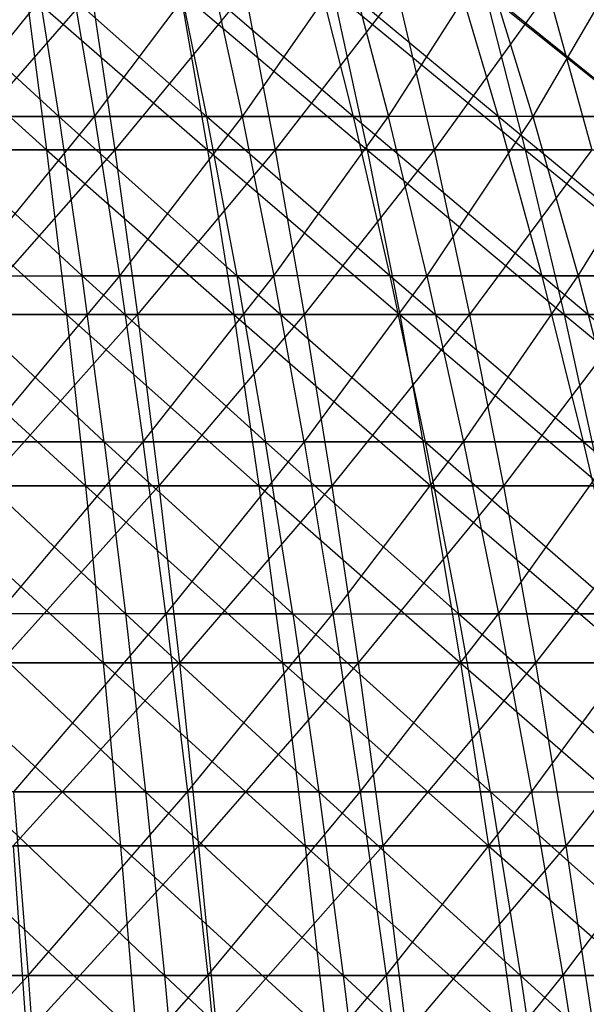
# Model space of a CAD drawing. Extents: x -125 to 125, y -143 to 0.
# Tile 298 of 406: x 5.18 to 11.47, y -50.39 to -39.44. Entities that reach past the tile are written whole.
import ezdxf

# ---------------------------------------------------------------- set-up
doc = ezdxf.new("R2010")
doc.units = 0
doc.header["$LTSCALE"] = 25.4
doc.layers.get('0').update_dxf_attribs({"linetype": 'CONTINUOUS'})

# ---------------------------------------------------------------- blocks, each defined once
blk = doc.blocks.new('NL2500027000_STL_3')
at = {"color": 0}
for p, q in [((3.769, -38.823, 36.17), (5.612, -40.518, 37.782)), ((3.769, -38.823, 36.17), (5.612, -40.518, 37.782)), ((4.358, -40.518, -37.947), (5.721, -38.823, -35.913)), ((4.358, -40.518, -37.947), (5.721, -38.823, -35.913)), ((7.254, -40.518, 37.501), (5.343, -38.823, 35.971)), ((5.343, -38.823, 35.971), (5.612, -40.518, 37.782)), ((5.343, -38.823, 35.971), (5.612, -40.518, 37.782)), ((7.254, -40.518, 37.501), (5.343, -38.823, 35.971)), ((5.721, -38.823, -35.913), (6.009, -40.518, -37.72)), ((5.721, -38.823, -35.913), (6.009, -40.518, -37.72)), ((6.009, -40.518, -37.72), (7.282, -38.823, -35.629)), ((6.009, -40.518, -37.72), (7.282, -38.823, -35.629)), ((8.883, -40.518, 37.149), (6.907, -38.823, 35.704)), ((6.907, -38.823, 35.704), (7.254, -40.518, 37.501)), ((6.907, -38.823, 35.704), (7.254, -40.518, 37.501)), ((8.883, -40.518, 37.149), (6.907, -38.823, 35.704)), ((7.282, -38.823, -35.629), (7.649, -40.518, -37.422)), ((7.282, -38.823, -35.629), (7.649, -40.518, -37.422)), ((8.829, -38.823, -35.278), (7.649, -40.518, -37.422)), ((8.829, -38.823, -35.278), (7.649, -40.518, -37.422)), ((10.495, -40.518, 36.726), (8.458, -38.823, 35.369)), ((8.458, -38.823, 35.369), (8.883, -40.518, 37.149)), ((8.458, -38.823, 35.369), (8.883, -40.518, 37.149)), ((10.495, -40.518, 36.726), (8.458, -38.823, 35.369)), ((8.829, -38.823, -35.278), (9.274, -40.518, -37.053)), ((8.829, -38.823, -35.278), (9.274, -40.518, -37.053)), ((9.274, -40.518, -37.053), (10.36, -38.823, -34.859)), ((9.274, -40.518, -37.053), (10.36, -38.823, -34.859)), ((12.087, -40.518, 36.233), (9.992, -38.823, 34.966)), ((9.992, -38.823, 34.966), (10.495, -40.518, 36.726)), ((9.992, -38.823, 34.966), (10.495, -40.518, 36.726)), ((12.087, -40.518, 36.233), (9.992, -38.823, 34.966)), ((10.881, -40.518, -36.613), (10.36, -38.823, -34.859)), ((10.881, -40.518, -36.613), (10.36, -38.823, -34.859)), ((11.871, -38.823, -34.374), (10.881, -40.518, -36.613)), ((11.871, -38.823, -34.374), (10.881, -40.518, -36.613)), ((3.525, -39.13, 40.912), (5.476, -40.888, 42.509)), ((3.525, -39.13, 40.912), (5.476, -40.888, 42.509)), ((5.973, -39.13, -40.627), (4.441, -40.888, -42.629)), ((5.973, -39.13, -40.627), (4.441, -40.888, -42.629)), ((5.247, -39.13, 40.727), (7.264, -40.888, 42.24)), ((5.247, -39.13, 40.727), (7.264, -40.888, 42.24)), ((5.247, -39.13, 40.727), (5.476, -40.888, 42.509)), ((5.247, -39.13, 40.727), (5.476, -40.888, 42.509)), ((5.973, -39.13, -40.627), (6.234, -40.888, -42.404)), ((5.973, -39.13, -40.627), (6.234, -40.888, -42.404)), ((7.68, -39.13, -40.339), (6.234, -40.888, -42.404)), ((7.68, -39.13, -40.339), (6.234, -40.888, -42.404)), ((6.959, -39.13, 40.47), (9.038, -40.888, 41.896)), ((6.959, -39.13, 40.47), (9.038, -40.888, 41.896)), ((6.959, -39.13, 40.47), (7.264, -40.888, 42.24)), ((6.959, -39.13, 40.47), (7.264, -40.888, 42.24)), ((7.68, -39.13, -40.339), (8.016, -40.888, -42.104)), ((7.68, -39.13, -40.339), (8.016, -40.888, -42.104)), ((9.374, -39.13, -39.98), (8.016, -40.888, -42.104)), ((9.374, -39.13, -39.98), (8.016, -40.888, -42.104)), ((8.659, -39.13, 40.141), (10.796, -40.888, 41.478)), ((8.659, -39.13, 40.141), (10.796, -40.888, 41.478)), ((8.659, -39.13, 40.141), (9.038, -40.888, 41.896)), ((8.659, -39.13, 40.141), (9.038, -40.888, 41.896)), ((9.374, -39.13, -39.98), (9.784, -40.888, -41.728)), ((9.374, -39.13, -39.98), (9.784, -40.888, -41.728)), ((11.051, -39.13, -39.549), (9.784, -40.888, -41.728)), ((11.051, -39.13, -39.549), (9.784, -40.888, -41.728)), ((10.344, -39.13, 39.74), (12.535, -40.888, 40.986)), ((10.344, -39.13, 39.74), (12.535, -40.888, 40.986)), ((10.344, -39.13, 39.74), (10.796, -40.888, 41.478)), ((10.344, -39.13, 39.74), (10.796, -40.888, 41.478)), ((11.051, -39.13, -39.549), (11.535, -40.888, -41.279)), ((11.051, -39.13, -39.549), (11.535, -40.888, -41.279)), ((5.612, -40.518, 37.782), (3.958, -40.518, 37.99)), ((5.612, -40.518, 37.782), (3.958, -40.518, 37.99)), ((5.87, -42.29, 39.519), (3.958, -40.518, 37.99)), ((5.87, -42.29, 39.519), (3.958, -40.518, 37.99)), ((4.358, -40.518, -37.947), (6.009, -40.518, -37.72)), ((4.358, -40.518, -37.947), (6.009, -40.518, -37.72)), ((4.558, -42.29, -39.692), (6.009, -40.518, -37.72)), ((4.558, -42.29, -39.692), (6.009, -40.518, -37.72)), ((5.612, -40.518, 37.782), (5.87, -42.29, 39.519)), ((5.612, -40.518, 37.782), (5.87, -42.29, 39.519)), ((5.612, -40.518, 37.782), (7.588, -42.29, 39.226)), ((7.254, -40.518, 37.501), (5.612, -40.518, 37.782)), ((7.254, -40.518, 37.501), (5.612, -40.518, 37.782)), ((5.612, -40.518, 37.782), (7.588, -42.29, 39.226)), ((6.009, -40.518, -37.72), (7.649, -40.518, -37.422)), ((6.009, -40.518, -37.72), (7.649, -40.518, -37.422)), ((6.009, -40.518, -37.72), (6.285, -42.29, -39.455)), ((6.009, -40.518, -37.72), (6.285, -42.29, -39.455)), ((7.649, -40.518, -37.422), (6.285, -42.29, -39.455)), ((7.649, -40.518, -37.422), (6.285, -42.29, -39.455)), ((8.883, -40.518, 37.149), (7.254, -40.518, 37.501)), ((8.883, -40.518, 37.149), (7.254, -40.518, 37.501)), ((9.292, -42.29, 38.857), (7.254, -40.518, 37.501)), ((7.254, -40.518, 37.501), (7.588, -42.29, 39.226)), ((7.254, -40.518, 37.501), (7.588, -42.29, 39.226)), ((9.292, -42.29, 38.857), (7.254, -40.518, 37.501)), ((7.649, -40.518, -37.422), (9.274, -40.518, -37.053)), ((7.649, -40.518, -37.422), (9.274, -40.518, -37.053)), ((7.649, -40.518, -37.422), (8.001, -42.29, -39.144)), ((7.649, -40.518, -37.422), (8.001, -42.29, -39.144)), ((8.001, -42.29, -39.144), (9.274, -40.518, -37.053)), ((8.001, -42.29, -39.144), (9.274, -40.518, -37.053)), ((10.495, -40.518, 36.726), (8.883, -40.518, 37.149)), ((10.495, -40.518, 36.726), (8.883, -40.518, 37.149)), ((10.978, -42.29, 38.415), (8.883, -40.518, 37.149)), ((8.883, -40.518, 37.149), (9.292, -42.29, 38.857)), ((8.883, -40.518, 37.149), (9.292, -42.29, 38.857)), ((10.978, -42.29, 38.415), (8.883, -40.518, 37.149)), ((9.7, -42.29, -38.757), (9.274, -40.518, -37.053)), ((9.7, -42.29, -38.757), (9.274, -40.518, -37.053)), ((10.881, -40.518, -36.613), (9.274, -40.518, -37.053)), ((10.881, -40.518, -36.613), (9.274, -40.518, -37.053)), ((10.881, -40.518, -36.613), (9.7, -42.29, -38.757)), ((10.881, -40.518, -36.613), (9.7, -42.29, -38.757)), ((12.087, -40.518, 36.233), (10.495, -40.518, 36.726)), ((12.087, -40.518, 36.233), (10.495, -40.518, 36.726)), ((12.643, -42.29, 37.9), (10.495, -40.518, 36.726)), ((10.495, -40.518, 36.726), (10.978, -42.29, 38.415)), ((10.495, -40.518, 36.726), (10.978, -42.29, 38.415)), ((12.643, -42.29, 37.9), (10.495, -40.518, 36.726)), ((10.881, -40.518, -36.613), (12.468, -40.518, -36.104)), ((10.881, -40.518, -36.613), (12.468, -40.518, -36.104)), ((10.881, -40.518, -36.613), (11.382, -42.29, -38.297)), ((10.881, -40.518, -36.613), (11.382, -42.29, -38.297)), ((11.382, -42.29, -38.297), (12.468, -40.518, -36.104)), ((11.382, -42.29, -38.297), (12.468, -40.518, -36.104)), ((3.68, -40.888, 42.702), (5.476, -40.888, 42.509)), ((3.68, -40.888, 42.702), (5.476, -40.888, 42.509)), ((3.68, -40.888, 42.702), (5.696, -42.72, 44.215)), ((3.68, -40.888, 42.702), (5.696, -42.72, 44.215)), ((6.234, -40.888, -42.404), (4.441, -40.888, -42.629)), ((6.234, -40.888, -42.404), (4.441, -40.888, -42.629)), ((6.234, -40.888, -42.404), (4.619, -42.72, -44.341)), ((6.234, -40.888, -42.404), (4.619, -42.72, -44.341)), ((5.476, -40.888, 42.509), (7.264, -40.888, 42.24)), ((5.476, -40.888, 42.509), (7.264, -40.888, 42.24)), ((5.476, -40.888, 42.509), (7.555, -42.72, 43.936)), ((5.476, -40.888, 42.509), (7.555, -42.72, 43.936)), ((5.476, -40.888, 42.509), (5.696, -42.72, 44.215)), ((5.476, -40.888, 42.509), (5.696, -42.72, 44.215)), ((8.016, -40.888, -42.104), (6.234, -40.888, -42.404)), ((6.234, -40.888, -42.404), (6.484, -42.72, -44.107)), ((6.234, -40.888, -42.404), (6.484, -42.72, -44.107)), ((8.016, -40.888, -42.104), (6.234, -40.888, -42.404)), ((8.016, -40.888, -42.104), (6.484, -42.72, -44.107)), ((8.016, -40.888, -42.104), (6.484, -42.72, -44.107)), ((7.264, -40.888, 42.24), (9.038, -40.888, 41.896)), ((7.264, -40.888, 42.24), (9.038, -40.888, 41.896)), ((7.264, -40.888, 42.24), (9.401, -42.72, 43.578)), ((7.264, -40.888, 42.24), (9.401, -42.72, 43.578)), ((7.264, -40.888, 42.24), (7.555, -42.72, 43.936)), ((7.264, -40.888, 42.24), (7.555, -42.72, 43.936)), ((9.784, -40.888, -41.728), (8.016, -40.888, -42.104)), ((8.016, -40.888, -42.104), (8.338, -42.72, -43.794)), ((8.016, -40.888, -42.104), (8.338, -42.72, -43.794)), ((9.784, -40.888, -41.728), (8.016, -40.888, -42.104)), ((9.784, -40.888, -41.728), (8.338, -42.72, -43.794)), ((9.784, -40.888, -41.728), (8.338, -42.72, -43.794)), ((9.038, -40.888, 41.896), (10.796, -40.888, 41.478)), ((9.038, -40.888, 41.896), (10.796, -40.888, 41.478)), ((9.038, -40.888, 41.896), (11.229, -42.72, 43.143)), ((9.038, -40.888, 41.896), (11.229, -42.72, 43.143)), ((9.038, -40.888, 41.896), (9.401, -42.72, 43.578)), ((9.038, -40.888, 41.896), (9.401, -42.72, 43.578)), ((11.535, -40.888, -41.279), (9.784, -40.888, -41.728)), ((9.784, -40.888, -41.728), (10.177, -42.72, -43.404)), ((9.784, -40.888, -41.728), (10.177, -42.72, -43.404)), ((11.535, -40.888, -41.279), (9.784, -40.888, -41.728)), ((11.535, -40.888, -41.279), (10.177, -42.72, -43.404)), ((11.535, -40.888, -41.279), (10.177, -42.72, -43.404)), ((10.796, -40.888, 41.478), (12.535, -40.888, 40.986)), ((10.796, -40.888, 41.478), (12.535, -40.888, 40.986)), ((10.796, -40.888, 41.478), (13.038, -42.72, 42.632)), ((10.796, -40.888, 41.478), (13.038, -42.72, 42.632)), ((10.796, -40.888, 41.478), (11.229, -42.72, 43.143)), ((10.796, -40.888, 41.478), (11.229, -42.72, 43.143)), ((4.14, -42.29, 39.738), (6.117, -44.133, 41.181)), ((4.14, -42.29, 39.738), (6.117, -44.133, 41.181)), ((4.14, -42.29, 39.738), (5.87, -42.29, 39.519)), ((4.14, -42.29, 39.738), (5.87, -42.29, 39.519)), ((4.558, -42.29, -39.692), (6.285, -42.29, -39.455)), ((4.558, -42.29, -39.692), (6.285, -42.29, -39.455)), ((6.285, -42.29, -39.455), (4.75, -44.133, -41.361)), ((6.285, -42.29, -39.455), (4.75, -44.133, -41.361)), ((7.588, -42.29, 39.226), (5.87, -42.29, 39.519)), ((7.588, -42.29, 39.226), (5.87, -42.29, 39.519)), ((7.907, -44.133, 40.875), (5.87, -42.29, 39.519)), ((6.117, -44.133, 41.181), (5.87, -42.29, 39.519)), ((7.907, -44.133, 40.875), (5.87, -42.29, 39.519)), ((6.117, -44.133, 41.181), (5.87, -42.29, 39.519)), ((6.285, -42.29, -39.455), (8.001, -42.29, -39.144)), ((6.285, -42.29, -39.455), (8.001, -42.29, -39.144)), ((6.285, -42.29, -39.455), (6.55, -44.133, -41.115)), ((6.285, -42.29, -39.455), (6.55, -44.133, -41.115)), ((6.55, -44.133, -41.115), (8.001, -42.29, -39.144)), ((6.55, -44.133, -41.115), (8.001, -42.29, -39.144)), ((7.588, -42.29, 39.226), (7.907, -44.133, 40.875)), ((7.588, -42.29, 39.226), (7.907, -44.133, 40.875)), ((7.588, -42.29, 39.226), (9.683, -44.133, 40.492)), ((9.292, -42.29, 38.857), (7.588, -42.29, 39.226)), ((9.292, -42.29, 38.857), (7.588, -42.29, 39.226)), ((7.588, -42.29, 39.226), (9.683, -44.133, 40.492)), ((8.337, -44.133, -40.79), (8.001, -42.29, -39.144)), ((8.337, -44.133, -40.79), (8.001, -42.29, -39.144)), ((9.7, -42.29, -38.757), (8.001, -42.29, -39.144)), ((9.7, -42.29, -38.757), (8.001, -42.29, -39.144)), ((9.7, -42.29, -38.757), (8.337, -44.133, -40.79)), ((9.7, -42.29, -38.757), (8.337, -44.133, -40.79)), ((10.978, -42.29, 38.415), (9.292, -42.29, 38.857)), ((10.978, -42.29, 38.415), (9.292, -42.29, 38.857)), ((11.44, -44.133, 40.031), (9.292, -42.29, 38.857)), ((9.292, -42.29, 38.857), (9.683, -44.133, 40.492)), ((9.292, -42.29, 38.857), (9.683, -44.133, 40.492)), ((11.44, -44.133, 40.031), (9.292, -42.29, 38.857)), ((9.7, -42.29, -38.757), (11.382, -42.29, -38.297)), ((9.7, -42.29, -38.757), (11.382, -42.29, -38.297)), ((9.7, -42.29, -38.757), (10.108, -44.133, -40.387)), ((9.7, -42.29, -38.757), (10.108, -44.133, -40.387)), ((10.108, -44.133, -40.387), (11.382, -42.29, -38.297)), ((10.108, -44.133, -40.387), (11.382, -42.29, -38.297)), ((12.643, -42.29, 37.9), (10.978, -42.29, 38.415)), ((12.643, -42.29, 37.9), (10.978, -42.29, 38.415)), ((13.175, -44.133, 39.494), (10.978, -42.29, 38.415)), ((10.978, -42.29, 38.415), (11.44, -44.133, 40.031)), ((10.978, -42.29, 38.415), (11.44, -44.133, 40.031)), ((13.175, -44.133, 39.494), (10.978, -42.29, 38.415)), ((11.382, -42.29, -38.297), (13.041, -42.29, -37.764)), ((11.382, -42.29, -38.297), (13.041, -42.29, -37.764)), ((11.382, -42.29, -38.297), (11.86, -44.133, -39.908)), ((11.382, -42.29, -38.297), (11.86, -44.133, -39.908)), ((3.827, -42.72, 44.416), (5.696, -42.72, 44.215)), ((3.827, -42.72, 44.416), (5.696, -42.72, 44.215)), ((3.827, -42.72, 44.416), (5.906, -44.622, 45.845)), ((3.827, -42.72, 44.416), (5.906, -44.622, 45.845)), ((6.484, -42.72, -44.107), (4.619, -42.72, -44.341)), ((6.484, -42.72, -44.107), (4.619, -42.72, -44.341)), ((6.484, -42.72, -44.107), (4.79, -44.622, -45.975)), ((6.484, -42.72, -44.107), (4.79, -44.622, -45.975)), ((5.696, -42.72, 44.215), (7.555, -42.72, 43.936)), ((5.696, -42.72, 44.215), (7.555, -42.72, 43.936)), ((5.696, -42.72, 44.215), (7.834, -44.622, 45.555)), ((5.696, -42.72, 44.215), (7.834, -44.622, 45.555)), ((5.696, -42.72, 44.215), (5.906, -44.622, 45.845)), ((5.696, -42.72, 44.215), (5.906, -44.622, 45.845)), ((8.338, -42.72, -43.794), (6.484, -42.72, -44.107)), ((6.484, -42.72, -44.107), (6.723, -44.622, -45.732)), ((6.484, -42.72, -44.107), (6.723, -44.622, -45.732)), ((8.338, -42.72, -43.794), (6.484, -42.72, -44.107)), ((8.338, -42.72, -43.794), (6.723, -44.622, -45.732)), ((8.338, -42.72, -43.794), (6.723, -44.622, -45.732)), ((7.555, -42.72, 43.936), (9.401, -42.72, 43.578)), ((7.555, -42.72, 43.936), (9.401, -42.72, 43.578)), ((7.555, -42.72, 43.936), (9.747, -44.622, 45.184)), ((7.555, -42.72, 43.936), (9.747, -44.622, 45.184)), ((7.555, -42.72, 43.936), (7.834, -44.622, 45.555)), ((7.555, -42.72, 43.936), (7.834, -44.622, 45.555)), ((10.177, -42.72, -43.404), (8.338, -42.72, -43.794)), ((8.338, -42.72, -43.794), (8.645, -44.622, -45.408)), ((8.338, -42.72, -43.794), (8.645, -44.622, -45.408)), ((10.177, -42.72, -43.404), (8.338, -42.72, -43.794)), ((10.177, -42.72, -43.404), (8.645, -44.622, -45.408)), ((10.177, -42.72, -43.404), (8.645, -44.622, -45.408)), ((9.401, -42.72, 43.578), (11.229, -42.72, 43.143)), ((9.401, -42.72, 43.578), (11.229, -42.72, 43.143)), ((9.401, -42.72, 43.578), (11.643, -44.622, 44.733)), ((9.401, -42.72, 43.578), (11.643, -44.622, 44.733)), ((9.401, -42.72, 43.578), (9.747, -44.622, 45.184)), ((9.401, -42.72, 43.578), (9.747, -44.622, 45.184)), ((11.998, -42.72, -42.936), (10.177, -42.72, -43.404)), ((10.177, -42.72, -43.404), (10.552, -44.622, -45.003)), ((10.177, -42.72, -43.404), (10.552, -44.622, -45.003)), ((11.998, -42.72, -42.936), (10.177, -42.72, -43.404)), ((11.998, -42.72, -42.936), (10.552, -44.622, -45.003)), ((11.998, -42.72, -42.936), (10.552, -44.622, -45.003)), ((11.229, -42.72, 43.143), (13.038, -42.72, 42.632)), ((11.229, -42.72, 43.143), (13.038, -42.72, 42.632)), ((11.229, -42.72, 43.143), (13.519, -44.622, 44.202)), ((11.229, -42.72, 43.143), (13.519, -44.622, 44.202)), ((11.229, -42.72, 43.143), (11.643, -44.622, 44.733)), ((11.229, -42.72, 43.143), (11.643, -44.622, 44.733)), ((6.117, -44.133, 41.181), (4.315, -44.133, 41.409)), ((6.117, -44.133, 41.181), (4.315, -44.133, 41.409)), ((6.352, -46.047, 42.765), (4.315, -44.133, 41.409)), ((6.352, -46.047, 42.765), (4.315, -44.133, 41.409)), ((4.75, -44.133, -41.361), (6.55, -44.133, -41.115)), ((4.75, -44.133, -41.361), (6.55, -44.133, -41.115)), ((4.933, -46.047, -42.952), (6.55, -44.133, -41.115)), ((4.933, -46.047, -42.952), (6.55, -44.133, -41.115)), ((6.117, -44.133, 41.181), (6.352, -46.047, 42.765)), ((6.117, -44.133, 41.181), (6.352, -46.047, 42.765)), ((6.117, -44.133, 41.181), (8.211, -46.047, 42.447)), ((6.117, -44.133, 41.181), (8.211, -46.047, 42.447)), ((6.117, -44.133, 41.181), (7.907, -44.133, 40.875)), ((6.117, -44.133, 41.181), (7.907, -44.133, 40.875)), ((6.802, -46.047, -42.696), (6.55, -44.133, -41.115)), ((6.802, -46.047, -42.696), (6.55, -44.133, -41.115)), ((8.337, -44.133, -40.79), (6.55, -44.133, -41.115)), ((8.337, -44.133, -40.79), (6.55, -44.133, -41.115)), ((8.337, -44.133, -40.79), (6.802, -46.047, -42.696)), ((8.337, -44.133, -40.79), (6.802, -46.047, -42.696)), ((9.683, -44.133, 40.492), (7.907, -44.133, 40.875)), ((9.683, -44.133, 40.492), (7.907, -44.133, 40.875)), ((10.055, -46.047, 42.049), (7.907, -44.133, 40.875)), ((8.211, -46.047, 42.447), (7.907, -44.133, 40.875)), ((10.055, -46.047, 42.049), (7.907, -44.133, 40.875)), ((8.211, -46.047, 42.447), (7.907, -44.133, 40.875)), ((8.337, -44.133, -40.79), (10.108, -44.133, -40.387)), ((8.337, -44.133, -40.79), (10.108, -44.133, -40.387)), ((8.337, -44.133, -40.79), (8.658, -46.047, -42.358)), ((8.337, -44.133, -40.79), (8.658, -46.047, -42.358)), ((8.658, -46.047, -42.358), (10.108, -44.133, -40.387)), ((8.658, -46.047, -42.358), (10.108, -44.133, -40.387)), ((9.683, -44.133, 40.492), (10.055, -46.047, 42.049)), ((9.683, -44.133, 40.492), (10.055, -46.047, 42.049)), ((9.683, -44.133, 40.492), (11.88, -46.047, 41.57)), ((11.44, -44.133, 40.031), (9.683, -44.133, 40.492)), ((11.44, -44.133, 40.031), (9.683, -44.133, 40.492)), ((9.683, -44.133, 40.492), (11.88, -46.047, 41.57)), ((10.108, -44.133, -40.387), (11.86, -44.133, -39.908)), ((10.108, -44.133, -40.387), (11.86, -44.133, -39.908)), ((10.108, -44.133, -40.387), (10.497, -46.047, -41.94)), ((10.108, -44.133, -40.387), (10.497, -46.047, -41.94)), ((10.497, -46.047, -41.94), (11.86, -44.133, -39.908)), ((10.497, -46.047, -41.94), (11.86, -44.133, -39.908)), ((13.175, -44.133, 39.494), (11.44, -44.133, 40.031)), ((13.175, -44.133, 39.494), (11.44, -44.133, 40.031)), ((13.681, -46.047, 41.012), (11.44, -44.133, 40.031)), ((11.44, -44.133, 40.031), (11.88, -46.047, 41.57)), ((11.44, -44.133, 40.031), (11.88, -46.047, 41.57)), ((13.681, -46.047, 41.012), (11.44, -44.133, 40.031)), ((3.968, -44.622, 46.053), (5.906, -44.622, 45.845)), ((3.968, -44.622, 46.053), (5.906, -44.622, 45.845)), ((3.968, -44.622, 46.053), (6.106, -46.592, 47.393)), ((3.968, -44.622, 46.053), (6.106, -46.592, 47.393)), ((6.723, -44.622, -45.732), (4.79, -44.622, -45.975)), ((6.723, -44.622, -45.732), (4.79, -44.622, -45.975)), ((6.723, -44.622, -45.732), (4.951, -46.592, -47.528)), ((6.723, -44.622, -45.732), (4.951, -46.592, -47.528)), ((5.906, -44.622, 45.845), (7.834, -44.622, 45.555)), ((5.906, -44.622, 45.845), (7.834, -44.622, 45.555)), ((5.906, -44.622, 45.845), (8.098, -46.592, 47.094)), ((5.906, -44.622, 45.845), (8.098, -46.592, 47.094)), ((5.906, -44.622, 45.845), (6.106, -46.592, 47.393)), ((5.906, -44.622, 45.845), (6.106, -46.592, 47.393)), ((8.645, -44.622, -45.408), (6.723, -44.622, -45.732)), ((6.723, -44.622, -45.732), (6.951, -46.592, -47.277)), ((6.723, -44.622, -45.732), (6.951, -46.592, -47.277)), ((8.645, -44.622, -45.408), (6.723, -44.622, -45.732)), ((8.645, -44.622, -45.408), (6.951, -46.592, -47.277)), ((8.645, -44.622, -45.408), (6.951, -46.592, -47.277)), ((7.834, -44.622, 45.555), (9.747, -44.622, 45.184)), ((7.834, -44.622, 45.555), (9.747, -44.622, 45.184)), ((7.834, -44.622, 45.555), (10.076, -46.592, 46.71)), ((7.834, -44.622, 45.555), (10.076, -46.592, 46.71)), ((7.834, -44.622, 45.555), (8.098, -46.592, 47.094)), ((7.834, -44.622, 45.555), (8.098, -46.592, 47.094)), ((10.552, -44.622, -45.003), (8.645, -44.622, -45.408)), ((8.645, -44.622, -45.408), (8.937, -46.592, -46.942)), ((8.645, -44.622, -45.408), (8.937, -46.592, -46.942)), ((10.552, -44.622, -45.003), (8.645, -44.622, -45.408)), ((10.552, -44.622, -45.003), (8.937, -46.592, -46.942)), ((10.552, -44.622, -45.003), (8.937, -46.592, -46.942)), ((9.747, -44.622, 45.184), (11.643, -44.622, 44.733)), ((9.747, -44.622, 45.184), (11.643, -44.622, 44.733)), ((9.747, -44.622, 45.184), (12.037, -46.592, 46.244)), ((9.747, -44.622, 45.184), (12.037, -46.592, 46.244)), ((9.747, -44.622, 45.184), (10.076, -46.592, 46.71)), ((9.747, -44.622, 45.184), (10.076, -46.592, 46.71)), ((12.44, -44.622, -44.518), (10.552, -44.622, -45.003)), ((10.552, -44.622, -45.003), (10.908, -46.592, -46.523)), ((10.552, -44.622, -45.003), (10.908, -46.592, -46.523)), ((12.44, -44.622, -44.518), (10.552, -44.622, -45.003)), ((12.44, -44.622, -44.518), (10.908, -46.592, -46.523)), ((12.44, -44.622, -44.518), (10.908, -46.592, -46.523)), ((6.352, -46.047, 42.765), (4.481, -46.047, 43.001)), ((6.352, -46.047, 42.765), (4.481, -46.047, 43.001)), ((6.575, -48.026, 44.267), (4.481, -46.047, 43.001)), ((6.575, -48.026, 44.267), (4.481, -46.047, 43.001)), ((6.802, -46.047, -42.696), (4.933, -46.047, -42.952)), ((6.802, -46.047, -42.696), (4.933, -46.047, -42.952)), ((6.802, -46.047, -42.696), (5.106, -48.026, -44.46)), ((6.802, -46.047, -42.696), (5.106, -48.026, -44.46)), ((8.211, -46.047, 42.447), (6.352, -46.047, 42.765)), ((8.211, -46.047, 42.447), (6.352, -46.047, 42.765)), ((8.5, -48.026, 43.938), (6.352, -46.047, 42.765)), ((6.352, -46.047, 42.765), (6.575, -48.026, 44.267)), ((6.352, -46.047, 42.765), (6.575, -48.026, 44.267)), ((8.5, -48.026, 43.938), (6.352, -46.047, 42.765)), ((6.802, -46.047, -42.696), (8.658, -46.047, -42.358)), ((6.802, -46.047, -42.696), (8.658, -46.047, -42.358)), ((6.802, -46.047, -42.696), (7.041, -48.026, -44.195)), ((6.802, -46.047, -42.696), (7.041, -48.026, -44.195)), ((7.041, -48.026, -44.195), (8.658, -46.047, -42.358)), ((7.041, -48.026, -44.195), (8.658, -46.047, -42.358)), ((8.211, -46.047, 42.447), (8.5, -48.026, 43.938)), ((8.211, -46.047, 42.447), (8.5, -48.026, 43.938)), ((8.211, -46.047, 42.447), (10.408, -48.026, 43.525)), ((8.211, -46.047, 42.447), (10.408, -48.026, 43.525)), ((8.211, -46.047, 42.447), (10.055, -46.047, 42.049)), ((8.211, -46.047, 42.447), (10.055, -46.047, 42.049)), ((8.658, -46.047, -42.358), (10.497, -46.047, -41.94)), ((8.658, -46.047, -42.358), (10.497, -46.047, -41.94)), ((8.658, -46.047, -42.358), (8.962, -48.026, -43.846)), ((8.658, -46.047, -42.358), (8.962, -48.026, -43.846)), ((8.962, -48.026, -43.846), (10.497, -46.047, -41.94)), ((8.962, -48.026, -43.846), (10.497, -46.047, -41.94)), ((11.88, -46.047, 41.57), (10.055, -46.047, 42.049)), ((11.88, -46.047, 41.57), (10.055, -46.047, 42.049)), ((12.297, -48.026, 43.03), (10.055, -46.047, 42.049)), ((10.408, -48.026, 43.525), (10.055, -46.047, 42.049)), ((12.297, -48.026, 43.03), (10.055, -46.047, 42.049)), ((10.408, -48.026, 43.525), (10.055, -46.047, 42.049)), ((10.497, -46.047, -41.94), (12.316, -46.047, -41.443)), ((10.497, -46.047, -41.94), (12.316, -46.047, -41.443)), ((10.497, -46.047, -41.94), (10.866, -48.026, -43.414)), ((10.497, -46.047, -41.94), (10.866, -48.026, -43.414)), ((10.866, -48.026, -43.414), (12.316, -46.047, -41.443)), ((10.866, -48.026, -43.414), (12.316, -46.047, -41.443)), ((4.102, -46.592, 47.609), (6.106, -46.592, 47.393)), ((4.102, -46.592, 47.609), (6.106, -46.592, 47.393)), ((4.102, -46.592, 47.609), (6.295, -48.625, 48.859)), ((4.102, -46.592, 47.609), (6.295, -48.625, 48.859)), ((6.951, -46.592, -47.277), (4.951, -46.592, -47.528)), ((6.951, -46.592, -47.277), (4.951, -46.592, -47.528)), ((6.951, -46.592, -47.277), (5.104, -48.625, -48.997)), ((6.951, -46.592, -47.277), (5.104, -48.625, -48.997)), ((6.106, -46.592, 47.393), (8.098, -46.592, 47.094)), ((6.106, -46.592, 47.393), (8.098, -46.592, 47.094)), ((6.106, -46.592, 47.393), (8.349, -48.625, 48.55)), ((6.106, -46.592, 47.393), (8.349, -48.625, 48.55)), ((6.106, -46.592, 47.393), (6.295, -48.625, 48.859)), ((6.106, -46.592, 47.393), (6.295, -48.625, 48.859)), ((8.937, -46.592, -46.942), (6.951, -46.592, -47.277)), ((6.951, -46.592, -47.277), (7.165, -48.625, -48.739)), ((6.951, -46.592, -47.277), (7.165, -48.625, -48.739)), ((8.937, -46.592, -46.942), (6.951, -46.592, -47.277)), ((8.937, -46.592, -46.942), (7.165, -48.625, -48.739)), ((8.937, -46.592, -46.942), (7.165, -48.625, -48.739)), ((8.098, -46.592, 47.094), (10.076, -46.592, 46.71)), ((8.098, -46.592, 47.094), (10.076, -46.592, 46.71)), ((8.098, -46.592, 47.094), (10.388, -48.625, 48.155)), ((8.098, -46.592, 47.094), (10.388, -48.625, 48.155)), ((8.098, -46.592, 47.094), (8.349, -48.625, 48.55)), ((8.098, -46.592, 47.094), (8.349, -48.625, 48.55)), ((10.908, -46.592, -46.523), (8.937, -46.592, -46.942)), ((8.937, -46.592, -46.942), (9.214, -48.625, -48.393)), ((8.937, -46.592, -46.942), (9.214, -48.625, -48.393)), ((10.908, -46.592, -46.523), (8.937, -46.592, -46.942)), ((10.908, -46.592, -46.523), (9.214, -48.625, -48.393)), ((10.908, -46.592, -46.523), (9.214, -48.625, -48.393)), ((10.076, -46.592, 46.71), (12.037, -46.592, 46.244)), ((10.076, -46.592, 46.71), (12.037, -46.592, 46.244)), ((10.076, -46.592, 46.71), (12.409, -48.625, 47.674)), ((10.076, -46.592, 46.71), (12.409, -48.625, 47.674)), ((10.076, -46.592, 46.71), (10.388, -48.625, 48.155)), ((10.076, -46.592, 46.71), (10.388, -48.625, 48.155)), ((12.86, -46.592, -46.022), (10.908, -46.592, -46.523)), ((10.908, -46.592, -46.523), (11.246, -48.625, -47.962)), ((10.908, -46.592, -46.523), (11.246, -48.625, -47.962)), ((12.86, -46.592, -46.022), (10.908, -46.592, -46.523)), ((12.86, -46.592, -46.022), (11.246, -48.625, -47.962)), ((12.86, -46.592, -46.022), (11.246, -48.625, -47.962)), ((6.575, -48.026, 44.267), (4.638, -48.026, 44.512)), ((6.575, -48.026, 44.267), (4.638, -48.026, 44.512)), ((6.786, -50.068, 45.685), (4.638, -48.026, 44.512)), ((6.786, -50.068, 45.685), (4.638, -48.026, 44.512)), ((5.106, -48.026, -44.46), (7.041, -48.026, -44.195)), ((5.106, -48.026, -44.46), (7.041, -48.026, -44.195)), ((5.106, -48.026, -44.46), (5.27, -50.068, -45.885)), ((5.106, -48.026, -44.46), (5.27, -50.068, -45.885)), ((5.27, -50.068, -45.885), (7.041, -48.026, -44.195)), ((5.27, -50.068, -45.885), (7.041, -48.026, -44.195)), ((8.5, -48.026, 43.938), (6.575, -48.026, 44.267)), ((8.5, -48.026, 43.938), (6.575, -48.026, 44.267)), ((8.772, -50.068, 45.345), (6.575, -48.026, 44.267)), ((6.575, -48.026, 44.267), (6.786, -50.068, 45.685)), ((6.575, -48.026, 44.267), (6.786, -50.068, 45.685)), ((8.772, -50.068, 45.345), (6.575, -48.026, 44.267)), ((7.041, -48.026, -44.195), (8.962, -48.026, -43.846)), ((7.041, -48.026, -44.195), (8.962, -48.026, -43.846)), ((7.041, -48.026, -44.195), (7.266, -50.068, -45.611)), ((7.041, -48.026, -44.195), (7.266, -50.068, -45.611)), ((7.266, -50.068, -45.611), (8.962, -48.026, -43.846)), ((7.266, -50.068, -45.611), (8.962, -48.026, -43.846)), ((10.408, -48.026, 43.525), (8.5, -48.026, 43.938)), ((10.408, -48.026, 43.525), (8.5, -48.026, 43.938)), ((10.742, -50.068, 44.92), (8.5, -48.026, 43.938)), ((8.5, -48.026, 43.938), (8.772, -50.068, 45.345)), ((8.5, -48.026, 43.938), (8.772, -50.068, 45.345)), ((10.742, -50.068, 44.92), (8.5, -48.026, 43.938)), ((8.962, -48.026, -43.846), (10.866, -48.026, -43.414)), ((8.962, -48.026, -43.846), (10.866, -48.026, -43.414)), ((8.962, -48.026, -43.846), (9.249, -50.068, -45.251)), ((8.962, -48.026, -43.846), (9.249, -50.068, -45.251)), ((9.249, -50.068, -45.251), (10.866, -48.026, -43.414)), ((9.249, -50.068, -45.251), (10.866, -48.026, -43.414)), ((10.408, -48.026, 43.525), (10.742, -50.068, 44.92)), ((10.408, -48.026, 43.525), (10.742, -50.068, 44.92)), ((10.408, -48.026, 43.525), (12.691, -50.068, 44.408)), ((10.408, -48.026, 43.525), (12.691, -50.068, 44.408)), ((10.408, -48.026, 43.525), (12.297, -48.026, 43.03)), ((10.408, -48.026, 43.525), (12.297, -48.026, 43.03)), ((10.866, -48.026, -43.414), (12.749, -48.026, -42.898)), ((10.866, -48.026, -43.414), (12.749, -48.026, -42.898)), ((10.866, -48.026, -43.414), (11.214, -50.068, -44.804)), ((10.866, -48.026, -43.414), (11.214, -50.068, -44.804)), ((11.214, -50.068, -44.804), (12.749, -48.026, -42.898)), ((11.214, -50.068, -44.804), (12.749, -48.026, -42.898)), ((4.229, -48.625, 49.081), (6.295, -48.625, 48.859)), ((4.229, -48.625, 49.081), (6.295, -48.625, 48.859)), ((4.229, -48.625, 49.081), (6.472, -50.718, 50.239)), ((4.229, -48.625, 49.081), (6.472, -50.718, 50.239)), ((7.165, -48.625, -48.739), (5.104, -48.625, -48.997)), ((5.104, -48.625, -48.997), (5.249, -50.718, -50.381)), ((5.104, -48.625, -48.997), (5.249, -50.718, -50.381)), ((7.165, -48.625, -48.739), (5.104, -48.625, -48.997)), ((7.165, -48.625, -48.739), (5.249, -50.718, -50.381)), ((7.165, -48.625, -48.739), (5.249, -50.718, -50.381)), ((6.295, -48.625, 48.859), (8.349, -48.625, 48.55)), ((6.295, -48.625, 48.859), (8.349, -48.625, 48.55)), ((6.295, -48.625, 48.859), (8.584, -50.718, 49.921)), ((6.295, -48.625, 48.859), (8.584, -50.718, 49.921)), ((6.295, -48.625, 48.859), (6.472, -50.718, 50.239)), ((6.295, -48.625, 48.859), (6.472, -50.718, 50.239)), ((9.214, -48.625, -48.393), (7.165, -48.625, -48.739)), ((7.165, -48.625, -48.739), (7.368, -50.718, -50.115)), ((7.165, -48.625, -48.739), (7.368, -50.718, -50.115)), ((9.214, -48.625, -48.393), (7.165, -48.625, -48.739)), ((9.214, -48.625, -48.393), (7.368, -50.718, -50.115)), ((9.214, -48.625, -48.393), (7.368, -50.718, -50.115)), ((8.349, -48.625, 48.55), (10.388, -48.625, 48.155)), ((8.349, -48.625, 48.55), (10.388, -48.625, 48.155)), ((8.349, -48.625, 48.55), (10.681, -50.718, 49.515)), ((8.349, -48.625, 48.55), (10.681, -50.718, 49.515)), ((8.349, -48.625, 48.55), (8.584, -50.718, 49.921)), ((8.349, -48.625, 48.55), (8.584, -50.718, 49.921)), ((11.246, -48.625, -47.962), (9.214, -48.625, -48.393)), ((9.214, -48.625, -48.393), (9.474, -50.718, -49.76)), ((9.214, -48.625, -48.393), (9.474, -50.718, -49.76)), ((11.246, -48.625, -47.962), (9.214, -48.625, -48.393)), ((11.246, -48.625, -47.962), (9.474, -50.718, -49.76)), ((11.246, -48.625, -47.962), (9.474, -50.718, -49.76)), ((10.388, -48.625, 48.155), (12.409, -48.625, 47.674)), ((10.388, -48.625, 48.155), (12.409, -48.625, 47.674)), ((10.388, -48.625, 48.155), (12.759, -50.718, 49.021)), ((10.388, -48.625, 48.155), (12.759, -50.718, 49.021)), ((10.388, -48.625, 48.155), (10.681, -50.718, 49.515)), ((10.388, -48.625, 48.155), (10.681, -50.718, 49.515)), ((13.258, -48.625, -47.445), (11.246, -48.625, -47.962)), ((11.246, -48.625, -47.962), (11.563, -50.718, -49.316)), ((11.246, -48.625, -47.962), (11.563, -50.718, -49.316)), ((13.258, -48.625, -47.445), (11.246, -48.625, -47.962)), ((3.263, -50.068, -46.071), (5.27, -50.068, -45.885)), ((3.263, -50.068, -46.071), (5.27, -50.068, -45.885)), ((3.358, -52.168, -47.413), (5.27, -50.068, -45.885)), ((3.358, -52.168, -47.413), (5.27, -50.068, -45.885)), ((6.786, -50.068, 45.685), (4.786, -50.068, 45.937)), ((6.786, -50.068, 45.685), (4.786, -50.068, 45.937)), ((5.27, -50.068, -45.885), (7.266, -50.068, -45.611)), ((5.27, -50.068, -45.885), (7.266, -50.068, -45.611)), ((5.27, -50.068, -45.885), (5.423, -52.168, -47.222)), ((5.27, -50.068, -45.885), (5.423, -52.168, -47.222)), ((5.423, -52.168, -47.222), (7.266, -50.068, -45.611)), ((5.423, -52.168, -47.222), (7.266, -50.068, -45.611)), ((8.772, -50.068, 45.345), (6.786, -50.068, 45.685)), ((8.772, -50.068, 45.345), (6.786, -50.068, 45.685)), ((9.028, -52.168, 46.667), (6.786, -50.068, 45.685)), ((6.786, -50.068, 45.685), (6.983, -52.168, 47.016)), ((6.786, -50.068, 45.685), (6.983, -52.168, 47.016)), ((9.028, -52.168, 46.667), (6.786, -50.068, 45.685)), ((7.266, -50.068, -45.611), (9.249, -50.068, -45.251)), ((7.266, -50.068, -45.611), (9.249, -50.068, -45.251)), ((7.266, -50.068, -45.611), (7.478, -52.168, -46.94)), ((7.266, -50.068, -45.611), (7.478, -52.168, -46.94)), ((7.478, -52.168, -46.94), (9.249, -50.068, -45.251)), ((7.478, -52.168, -46.94), (9.249, -50.068, -45.251)), ((10.742, -50.068, 44.92), (8.772, -50.068, 45.345)), ((10.742, -50.068, 44.92), (8.772, -50.068, 45.345)), ((11.055, -52.168, 46.229), (8.772, -50.068, 45.345)), ((8.772, -50.068, 45.345), (9.028, -52.168, 46.667)), ((8.772, -50.068, 45.345), (9.028, -52.168, 46.667)), ((11.055, -52.168, 46.229), (8.772, -50.068, 45.345)), ((9.249, -50.068, -45.251), (11.214, -50.068, -44.804)), ((9.249, -50.068, -45.251), (11.214, -50.068, -44.804)), ((9.249, -50.068, -45.251), (9.518, -52.168, -46.569)), ((9.249, -50.068, -45.251), (9.518, -52.168, -46.569)), ((9.518, -52.168, -46.569), (11.214, -50.068, -44.804)), ((9.518, -52.168, -46.569), (11.214, -50.068, -44.804)), ((12.691, -50.068, 44.408), (10.742, -50.068, 44.92)), ((12.691, -50.068, 44.408), (10.742, -50.068, 44.92)), ((13.061, -52.168, 45.703), (10.742, -50.068, 44.92)), ((10.742, -50.068, 44.92), (11.055, -52.168, 46.229)), ((10.742, -50.068, 44.92), (11.055, -52.168, 46.229)), ((13.061, -52.168, 45.703), (10.742, -50.068, 44.92)), ((11.214, -50.068, -44.804), (13.157, -50.068, -44.272)), ((11.214, -50.068, -44.804), (13.157, -50.068, -44.272)), ((11.214, -50.068, -44.804), (11.541, -52.168, -46.11)), ((11.214, -50.068, -44.804), (11.541, -52.168, -46.11))]:
    blk.add_line(p, q, dxfattribs=at)

msp = doc.modelspace()

# ---------------------------------------------------------------- block references
at = {"color": 253}
msp.add_blockref('NL2500027000_STL_3', (0, 0), dxfattribs=at)

doc.saveas('drawing.dxf')
